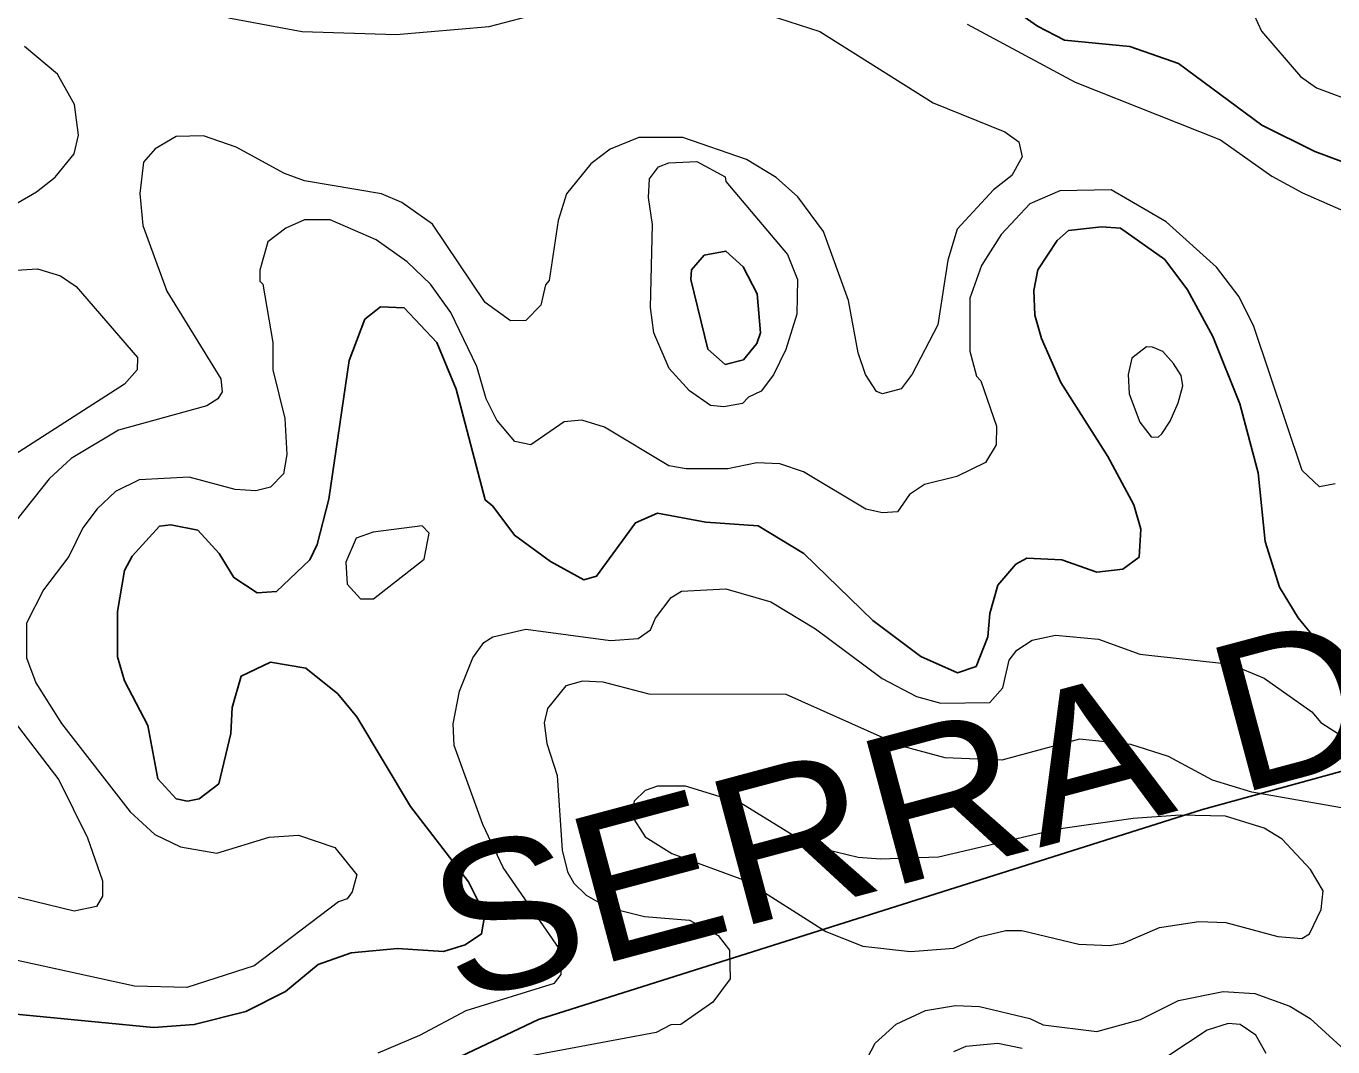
# Model space of a CAD drawing. Extents: x 673.3 to 698.5, y 6984.3 to 7012.3.
# Drawn here: x 675.656 to 676.719, y 6994.104 to 6994.934 of the extents above; entities that cross this region are included whole.
import ezdxf
from ezdxf.enums import TextEntityAlignment as Align

# ---------------------------------------------------------------- set-up
doc = ezdxf.new("R2010")
doc.units = 0
doc.header["$LTSCALE"] = 0.032
for name, color, linetype, lineweight in [('1', 7, 'Continuous', 25), ('2', 7, 'Continuous', 13), ('26', 7, 'Continuous', 25)]:
    doc.layers.add(name, color=color, linetype=linetype, lineweight=lineweight)

msp = doc.modelspace()

# ---------------------------------------------------------------- linework, layer by layer
at = {"layer": '1'}
for points in [[(676.4155, 6994.9784), (676.4788, 6994.9338), (676.5007, 6994.9226), (676.554, 6994.9173), (676.5934, 6994.9034), (676.6612, 6994.8532), (676.7043, 6994.8319), (676.7465, 6994.8162), (676.799, 6994.8007), (676.8686, 6994.7732), (676.9338, 6994.7642), (676.9989, 6994.7421)], [(676.7423, 6994.4016), (676.7068, 6994.4331), (676.6907, 6994.4526), (676.6755, 6994.4774), (676.664, 6994.5147), (676.6582, 6994.5704), (676.6433, 6994.6266), (676.6214, 6994.6815), (676.6008, 6994.7193), (676.5823, 6994.7441), (676.5463, 6994.7696), (676.5309, 6994.7707), (676.5041, 6994.7676), (676.4949, 6994.7595), (676.4791, 6994.7357), (676.4759, 6994.7189), (676.4767, 6994.6988), (676.4821, 6994.6799), (676.4977, 6994.644), (676.5359, 6994.5837), (676.5572, 6994.5444), (676.5629, 6994.5248), (676.5614, 6994.5018), (676.5483, 6994.4922), (676.5269, 6994.4896), (676.4986, 6994.4996), (676.4702, 6994.5012), (676.4612, 6994.4963), (676.4466, 6994.4792), (676.44, 6994.4561), (676.4383, 6994.437), (676.4288, 6994.413), (676.4136, 6994.4077), (676.3839, 6994.4211), (676.3449, 6994.4505), (676.2888, 6994.505), (676.2515, 6994.5273), (676.209, 6994.5305), (676.1696, 6994.5377), (676.1518, 6994.5297), (676.1201, 6994.4863), (676.1097, 6994.4835), (676.0828, 6994.4983), (676.0534, 6994.5197), (676.0359, 6994.5435), (676.0296, 6994.5485), (676.006, 6994.6385), (675.9902, 6994.6766), (675.9637, 6994.7046), (675.9443, 6994.7056), (675.9317, 6994.6955), (675.9188, 6994.6619), (675.9025, 6994.5492), (675.8928, 6994.5122), (675.887, 6994.4997), (675.8598, 6994.4739), (675.8442, 6994.4728), (675.825, 6994.4853), (675.8131, 6994.505), (675.7958, 6994.5239), (675.7739, 6994.5281), (675.7646, 6994.527), (675.7425, 6994.5026), (675.7363, 6994.4911), (675.7306, 6994.4577), (675.7306, 6994.4209), (675.7361, 6994.4014), (675.7552, 6994.3649), (675.7632, 6994.3215), (675.7783, 6994.3053), (675.7874, 6994.3034), (675.7969, 6994.3052), (675.813, 6994.3175), (675.8227, 6994.3584), (675.8238, 6994.3796), (675.831, 6994.4051), (675.855, 6994.4164), (675.8837, 6994.4116), (675.9096, 6994.3906), (675.9251, 6994.372), (675.9688, 6994.2991)], [(675.9688, 6994.2991), (676.0159, 6994.2379), (676.0294, 6994.2111), (676.0266, 6994.1954), (676.0134, 6994.1865), (675.9956, 6994.1812), (675.9582, 6994.1836), (675.9206, 6994.1799), (675.8936, 6994.1705), (675.8671, 6994.1485), (675.8348, 6994.1324), (675.793, 6994.1217), (675.7598, 6994.1193), (675.6253, 6994.1323)]]:
    msp.add_lwpolyline(points, dxfattribs=at)
msp.add_lwpolyline([(676.1969, 6994.7277), (676.1974, 6994.7357), (676.2077, 6994.7477), (676.2253, 6994.7509), (676.2395, 6994.7382), (676.2509, 6994.7162), (676.2535, 6994.6845), (676.2506, 6994.6756), (676.2396, 6994.6625), (676.2248, 6994.6587), (676.2107, 6994.671)], close=True, dxfattribs=at)
at = {"layer": '2'}
for points in [[(676.2513, 6994.9458), (676.3018, 6994.9294), (676.3938, 6994.8716), (676.4522, 6994.8479), (676.4635, 6994.8398), (676.4664, 6994.8275), (676.458, 6994.8124)], [(676.6521, 6994.9494), (676.661, 6994.9299), (676.6927, 6994.8928), (676.7057, 6994.8838), (676.7522, 6994.8663)], [(675.8208, 6994.9406), (675.8807, 6994.9296), (675.9572, 6994.9272), (676.0328, 6994.9336), (676.0702, 6994.9434)], [(676.4216, 6994.9355), (676.5093, 6994.8884), (676.6276, 6994.8415), (676.6694, 6994.8119), (676.6944, 6994.7983), (676.7628, 6994.7682)], [(675.6312, 6994.7798), (675.6647, 6994.7992), (675.6797, 6994.8111), (675.6954, 6994.83), (675.6989, 6994.8452), (675.6956, 6994.8702), (675.6817, 6994.8947), (675.6549, 6994.9173)], [(676.458, 6994.8124), (676.443, 6994.8006), (676.4135, 6994.7686), (676.4058, 6994.7434), (676.3976, 6994.6909), (676.3768, 6994.6507), (676.3678, 6994.6387), (676.3527, 6994.6349), (676.3479, 6994.6367), (676.3389, 6994.6505), (676.3329, 6994.6682), (676.3251, 6994.7108), (676.3047, 6994.7667), (676.2838, 6994.795), (676.2663, 6994.8108), (676.2421, 6994.8253), (676.1902, 6994.8433), (676.1545, 6994.8432), (676.1311, 6994.8337), (676.1156, 6994.8218), (676.0958, 6994.7976), (676.089, 6994.7759), (676.0816, 6994.7271), (676.0785, 6994.7235), (676.0748, 6994.7069), (676.0627, 6994.6944), (676.0501, 6994.6942), (676.0295, 6994.709), (675.9867, 6994.7729), (675.9617, 6994.7905), (675.9451, 6994.7976), (675.8827, 6994.808), (675.8663, 6994.814), (675.8271, 6994.8353), (675.8005, 6994.8447), (675.7782, 6994.844), (675.7611, 6994.8342), (675.7517, 6994.8232), (675.7486, 6994.7978), (675.7511, 6994.7718), (675.7707, 6994.7184), (675.8145, 6994.6469), (675.8156, 6994.6363), (675.8121, 6994.6307), (675.8032, 6994.625), (675.7313, 6994.6053), (675.6929, 6994.5822), (675.675, 6994.5655), (675.649, 6994.5327)], [(676.721, 6994.5616), (676.7082, 6994.5591), (676.6941, 6994.5724), (676.6548, 6994.6896), (676.6427, 6994.7137), (676.6244, 6994.7378), (676.5833, 6994.7748), (676.5386, 6994.8007), (676.4968, 6994.7999), (676.4726, 6994.7894), (676.4491, 6994.7644), (676.4332, 6994.7393), (676.4238, 6994.7127), (676.4237, 6994.6696), (676.4292, 6994.6491), (676.4326, 6994.6453), (676.4455, 6994.6085), (676.4452, 6994.5933), (676.4366, 6994.5788), (676.4132, 6994.5675), (676.3869, 6994.561), (676.3746, 6994.553), (676.365, 6994.5389), (676.3527, 6994.5379), (676.3391, 6994.541), (676.2885, 6994.5712), (676.2692, 6994.5777), (676.2504, 6994.5785), (676.2269, 6994.5737), (676.193, 6994.5737), (676.1788, 6994.5762), (676.1266, 6994.6077), (676.1083, 6994.6134), (676.0939, 6994.6119), (676.0667, 6994.5933), (676.0536, 6994.596), (676.0389, 6994.6133), (676.0304, 6994.6307), (676.0229, 6994.657), (676.0017, 6994.701), (675.9851, 6994.7239), (675.966, 6994.7421), (675.941, 6994.76), (675.9036, 6994.7763), (675.8825, 6994.7763), (675.8675, 6994.7696), (675.8529, 6994.7585), (675.8463, 6994.7355), (675.8463, 6994.7263), (675.8487, 6994.724), (675.8568, 6994.6766), (675.8569, 6994.6544), (675.8666, 6994.6147), (675.8683, 6994.5855), (675.8656, 6994.5696), (675.855, 6994.5589), (675.843, 6994.5558), (675.8261, 6994.5569), (675.7888, 6994.5671), (675.748, 6994.5648)], [(675.6438, 6994.735), (675.6654, 6994.7364), (675.6842, 6994.7308), (675.697, 6994.7221), (675.7468, 6994.6642), (675.7464, 6994.6542), (675.7361, 6994.6427), (675.6168, 6994.5662)], [(675.748, 6994.5648), (675.7288, 6994.5552), (675.7139, 6994.5413), (675.7022, 6994.5258), (675.6909, 6994.5023), (675.6702, 6994.4752), (675.6566, 6994.4483), (675.6566, 6994.42), (675.6641, 6994.3997), (675.685, 6994.3666), (675.7409, 6994.2946), (675.761, 6994.2763), (675.7817, 6994.2662), (675.8113, 6994.2611), (675.8539, 6994.2741), (675.8778, 6994.2756), (675.9072, 6994.2657), (675.9251, 6994.2435), (675.9213, 6994.2295), (675.9174, 6994.224), (675.9102, 6994.2214), (675.8416, 6994.1695), (675.7869, 6994.1519), (675.7444, 6994.1528), (675.6152, 6994.1812)], [(676.0859, 6994.1553), (676.0914, 6994.1625), (676.0922, 6994.18), (676.0443, 6994.2494), (676.0276, 6994.2844), (676.0043, 6994.3487), (676.0035, 6994.3662), (676.0088, 6994.3929), (676.0194, 6994.4201), (676.0285, 6994.4324), (676.0357, 6994.4371), (676.0627, 6994.4432), (676.1315, 6994.434), (676.154, 6994.4358), (676.1639, 6994.4428), (676.168, 6994.4523), (676.1808, 6994.4691), (676.1892, 6994.4743), (676.2252, 6994.4761), (676.2619, 6994.4656), (676.2981, 6994.4435), (676.3523, 6994.4033), (676.3803, 6994.3886), (676.4002, 6994.383), (676.4401, 6994.3836), (676.4505, 6994.3956), (676.4557, 6994.4182), (676.462, 6994.4263), (676.4744, 6994.4344), (676.4935, 6994.4385), (676.5285, 6994.4351), (676.5621, 6994.4231), (676.6357, 6994.4148), (676.6631, 6994.4034), (676.702, 6994.376), (676.7093, 6994.3673), (676.7321, 6994.3527)], [(675.6107, 6994.4147), (675.6829, 6994.3207), (675.7061, 6994.2735), (675.7183, 6994.2387), (675.7184, 6994.226), (675.7133, 6994.2178), (675.6953, 6994.2138), (675.5782, 6994.2423)], [(676.746, 6994.2944), (676.6531, 6994.3107), (676.6211, 6994.3204), (676.5852, 6994.3398), (676.5546, 6994.3496), (676.5129, 6994.3537), (676.4497, 6994.3367), (676.4038, 6994.3387), (676.3683, 6994.3481), (676.2744, 6994.3903), (676.163, 6994.3905), (676.1254, 6994.4003), (676.1087, 6994.4009), (676.0951, 6994.3971), (676.0802, 6994.3789), (676.0776, 6994.3671), (676.0797, 6994.3503), (676.0882, 6994.3243), (676.0921, 6994.2636), (676.0966, 6994.2458), (676.1017, 6994.2367), (676.1118, 6994.2268), (676.1288, 6994.2172), (676.1592, 6994.2097), (676.1957, 6994.2066), (676.2191, 6994.1942), (676.2283, 6994.1821), (676.2287, 6994.1588), (676.2148, 6994.14), (676.1888, 6994.1217), (676.1805, 6994.1215), (676.1685, 6994.1152), (676.038, 6994.0908)], [(675.9426, 6994.0986), (675.9764, 6994.113), (676.014, 6994.1331), (676.0859, 6994.1553)], [(676.312, 6994.0401), (676.3467, 6994.1065), (676.3639, 6994.122), (676.3878, 6994.1331), (676.4121, 6994.1371), (676.4316, 6994.1364), (676.4725, 6994.1265), (676.4833, 6994.1214), (676.5269, 6994.116), (676.5625, 6994.1257), (676.5934, 6994.1412), (676.6299, 6994.1485), (676.6556, 6994.1468), (676.6841, 6994.1365), (676.7006, 6994.1266), (676.7567, 6994.0753)], [(676.6647, 6994.0981), (676.6563, 6994.1131), (676.6436, 6994.1216), (676.6338, 6994.1225), (676.6168, 6994.1172), (676.5679, 6994.0848)], [(676.4663, 6994.1021), (676.4465, 6994.1062), (676.4205, 6994.1037), (676.4104, 6994.0994)]]:
    msp.add_lwpolyline(points, dxfattribs=at)
for points in [[(676.1793, 6994.6554), (676.1668, 6994.6845), (676.1639, 6994.705), (676.1656, 6994.7724), (676.1623, 6994.7946), (676.1631, 6994.8096), (676.1706, 6994.8195), (676.1788, 6994.8228), (676.2016, 6994.8237), (676.2248, 6994.8114), (676.2252, 6994.8074), (676.2754, 6994.748), (676.2837, 6994.7278), (676.2829, 6994.6997), (676.2742, 6994.6708), (676.264, 6994.6502), (676.254, 6994.6369), (676.2436, 6994.6321), (676.2388, 6994.6268), (676.2236, 6994.6242), (676.2128, 6994.6253), (676.1957, 6994.6373)], [(676.5867, 6994.6126), (676.5931, 6994.6274), (676.5971, 6994.6412), (676.5957, 6994.6498), (676.5895, 6994.6595), (676.5806, 6994.6692), (676.5722, 6994.6728), (676.5673, 6994.673), (676.5556, 6994.6639), (676.5524, 6994.6505), (676.5532, 6994.6348), (676.5619, 6994.6117), (676.5667, 6994.6058), (676.5712, 6994.5999), (676.577, 6994.5995), (676.58, 6994.6023)], [(675.98, 6994.5002), (675.9839, 6994.5213), (675.9782, 6994.5275), (675.9384, 6994.5223), (675.9245, 6994.5173), (675.9162, 6994.4978), (675.9173, 6994.48), (675.9281, 6994.4679), (675.9386, 6994.468)], [(676.3754, 6994.1812), (676.4108, 6994.1838), (676.4312, 6994.1931), (676.453, 6994.1982), (676.466, 6994.1981), (676.5123, 6994.1871), (676.5374, 6994.186), (676.5485, 6994.188), (676.5779, 6994.2007), (676.6099, 6994.2055), (676.632, 6994.2048), (676.6743, 6994.1934), (676.6938, 6994.1918), (676.7, 6994.1954), (676.7095, 6994.2153), (676.7111, 6994.2305), (676.7007, 6994.2477), (676.6778, 6994.2724), (676.6631, 6994.2813), (676.6316, 6994.2911), (676.5947, 6994.292), (676.5566, 6994.2894), (676.4956, 6994.2806), (676.3982, 6994.2578), (676.351, 6994.2561), (676.3328, 6994.2577), (676.306, 6994.2641), (676.2793, 6994.2761), (676.2375, 6994.3019), (676.1924, 6994.3155), (676.1696, 6994.3155), (676.1596, 6994.3121), (676.1507, 6994.3035), (676.1486, 6994.2917), (676.1597, 6994.2744), (676.1814, 6994.2609), (676.2419, 6994.2386), (676.3067, 6994.1973), (676.3368, 6994.1854)]]:
    msp.add_lwpolyline(points, close=True, dxfattribs=at)
at = {"layer": '26'}
msp.add_lwpolyline([(674.8631, 6993.232), (675.0274, 6993.4436), (675.1664, 6993.6047), (675.3496, 6993.7532), (675.6402, 6993.9206), (676.0729, 6994.1259), (676.613, 6994.2965), (676.7393, 6994.3312), (676.9068, 6994.3596), (677.0141, 6994.3723), (677.1658, 6994.3975), (677.3742, 6994.467), (677.5164, 6994.5397)], dxfattribs=at)

# ---------------------------------------------------------------- texts
at = {"layer": '26', "width": 1.1}
msp.add_text('SERRA DO ITAJAÍ', height=0.12, rotation=14.967, dxfattribs=at).set_placement((676.7311, 6994.3326), align=Align.CENTER)

doc.saveas('drawing.dxf')
